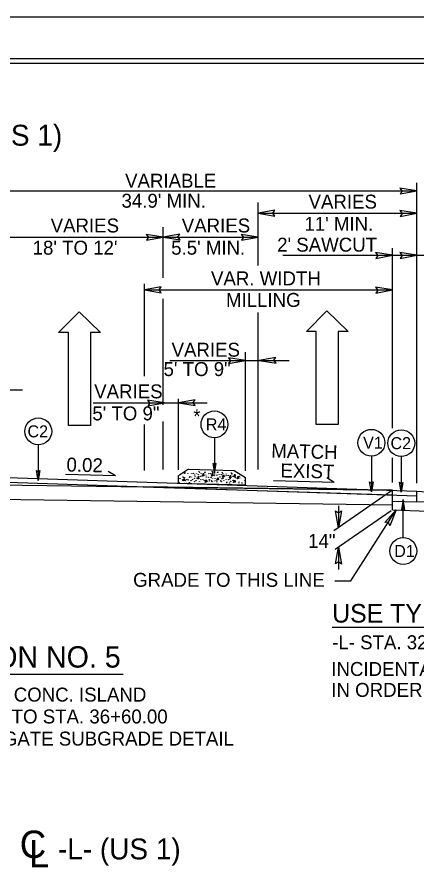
# Model space of a CAD drawing. Extents: x 573748 to 574632, y -54663 to -53209.
# Drawn here: x 574070.6 to 574113.6, y -53771 to -53678.7 of the extents above; entities that cross this region are included whole.
import ezdxf

# ---------------------------------------------------------------- set-up
doc = ezdxf.new("R2010")
doc.units = 0
for name, color, linetype in [('Prop Dimension', 7, 'Continuous'), ('Prop Dimension Text', 7, 'Continuous'), ('Prop Lane Arrow CELL', 7, 'Continuous'), ('Prop Terminator CELL', 7, 'Continuous'), ('Sheet Cutting Line CELL', 7, 'Continuous'), ('Sheet Plot Border Inside CELL', 7, 'Continuous'), ('Sheet Plot Border Outside CELL', 7, 'Continuous'), ('Sheet Typical CELL', 7, 'Continuous'), ('Typical Arrow Superelevation CELL', 7, 'Continuous'), ('Typical Curb CELL', 7, 'Continuous'), ('Typical ID Circle CELL', 7, 'Continuous'), ('Typical Pavement Slope CELL', 7, 'Continuous'), ('Typical Terminator CELL', 7, 'Continuous'), ('Typical Text Centerline CELL', 7, 'Continuous'), ('Typical Text General CELL', 7, 'Continuous'), ('Typical Text ID Circle CELL', 7, 'Continuous'), ('Typical Text Label CELL', 7, 'Continuous')]:
    doc.layers.add(name, color=color, linetype=linetype)

# ---------------------------------------------------------------- blocks, each defined once
blk = doc.blocks.new('CENTERLINE TEXT CL')
at = {"layer": 'Typical Text Centerline CELL'}
blk.add_text('C', height=1.64, dxfattribs=at).set_placement((-0.546, -0.261))
blk.add_text('L', height=1.641, rotation=359.9469, dxfattribs=at).set_placement((-0.001, -0.821))

msp = doc.modelspace()

# ---------------------------------------------------------------- linework, layer by layer
at = {"layer": 'Prop Dimension'}
for p, q in [((574113.555, -53726.062), (574113.555, -53696.5)), ((574059.276, -53697.362), (574113.555, -53697.362)), ((574113.555, -53728.794), (574113.555, -53697.094)), ((574096.484, -53705.388), (574096.484, -53698.624)), ((574096.484, -53699.777), (574113.555, -53699.777)), ((574086.276, -53706.736), (574086.276, -53701.255)), ((574068.276, -53702.343), (574086.276, -53702.343)), ((574086.276, -53702.343), (574096.484, -53702.343)), ((574110.94, -53722.884), (574110.94, -53703.538)), ((574099.132, -53704.297), (574116.555, -53704.297)), ((574084.253, -53717.309), (574084.253, -53707.378)), ((574084.253, -53708.028), (574110.94, -53708.028)), ((574086.276, -53720.381), (574086.276, -53708.982)), ((574096.484, -53727.346), (574096.484, -53710.46)), ((574095.115, -53727.49), (574095.115, -53714.71)), ((574086.995, -53715.614), (574099.816, -53715.614)), ((574061.479, -53718.78), (574071.137, -53718.78)), ((574078.758, -53720.163), (574090.993, -53720.163)), ((574087.907, -53727.372), (574087.907, -53719.731)), ((574086.276, -53727.346), (574086.276, -53722.175)), ((574084.253, -53727.434), (574084.253, -53722.507)), ((574110.94, -53728.721), (574110.94, -53726.071)), ((574089.012, -53727.311), (574087.907, -53728.033)), ((574089.012, -53727.311), (574093.907, -53727.43)), ((574093.907, -53727.43), (574095.115, -53728.208)), ((574059.276, -53728.843), (574110.94, -53729.562)), ((574087.907, -53728.803), (574087.907, -53728.033)), ((574087.907, -53728.803), (574095.115, -53728.978)), ((574095.115, -53728.978), (574095.115, -53728.208)), ((574110.94, -53729.562), (574084.137, -53729.189)), ((574084.137, -53729.189), (574110.94, -53730.076)), ((574110.832, -53729.637), (574104.632, -53733.946)), ((574110.94, -53730.076), (574110.94, -53729.562)), ((574059.276, -53730.4), (574110.94, -53731.119)), ((574105.141, -53731.24), (574105.141, -53733.592)), ((574110.801, -53731.764), (574104.785, -53735.945)), ((574105.141, -53735.697), (574105.141, -53738.1))]:
    msp.add_line(p, q, dxfattribs=at)
msp.add_lwpolyline([(574104.752, -53739.313), (574106.461, -53739.313), (574111.36, -53731.683)], dxfattribs=at)
at = {"layer": 'Prop Lane Arrow CELL'}
for p, q in [((574075.032, -53712.617), (574077.241, -53710.373)), ((574077.241, -53710.373), (574079.521, -53712.617)), ((574101.685, -53712.509), (574103.893, -53710.264)), ((574103.893, -53710.264), (574106.173, -53712.509)), ((574076.101, -53712.617), (574075.032, -53712.617)), ((574076.101, -53722.592), (574076.101, -53712.617)), ((574079.521, -53712.617), (574078.452, -53712.617)), ((574078.452, -53712.617), (574078.452, -53722.592)), ((574102.753, -53712.509), (574101.685, -53712.509)), ((574102.753, -53722.484), (574102.753, -53712.509)), ((574106.173, -53712.509), (574105.105, -53712.509)), ((574105.105, -53712.509), (574105.105, -53722.484)), ((574078.452, -53722.592), (574076.101, -53722.592)), ((574105.105, -53722.484), (574102.753, -53722.484))]:
    msp.add_line(p, q, dxfattribs=at)
at = {"layer": 'Prop Terminator CELL'}
for points in [[(574111.758, -53697.695), (574113.555, -53697.362), (574111.74, -53697.065), (574111.974, -53697.382)], [(574098.28, -53699.444), (574096.484, -53699.777), (574098.298, -53700.074), (574098.064, -53699.757)], [(574111.758, -53700.111), (574113.555, -53699.777), (574111.74, -53699.481), (574111.974, -53699.798)], [(574084.48, -53702.677), (574086.276, -53702.343), (574084.462, -53702.047), (574084.696, -53702.364)], [(574088.073, -53702.01), (574086.276, -53702.343), (574088.091, -53702.64), (574087.857, -53702.323)], [(574094.687, -53702.677), (574096.484, -53702.343), (574094.669, -53702.047), (574094.903, -53702.364)], [(574109.144, -53704.63), (574110.94, -53704.297), (574109.126, -53704), (574109.36, -53704.317)], [(574111.758, -53704.63), (574113.555, -53704.297), (574111.74, -53704), (574111.974, -53704.317)], [(574086.049, -53707.695), (574084.253, -53708.028), (574086.067, -53708.325), (574085.833, -53708.008)], [(574109.144, -53708.361), (574110.94, -53708.028), (574109.126, -53707.731), (574109.36, -53708.048)], [(574093.318, -53715.947), (574095.115, -53715.614), (574093.3, -53715.317), (574093.534, -53715.634)], [(574098.411, -53715.281), (574096.615, -53715.614), (574098.429, -53715.911), (574098.195, -53715.593)], [(574084.611, -53720.496), (574086.407, -53720.163), (574084.593, -53719.866), (574084.827, -53720.184)], [(574089.704, -53719.83), (574087.907, -53720.163), (574089.722, -53720.46), (574089.488, -53720.143)], [(574110.126, -53733.03), (574111.36, -53731.683), (574110.651, -53733.379), (574110.506, -53733.013)], [(574105.452, -53731.792), (574105.141, -53733.592), (574104.821, -53731.782), (574105.141, -53732.012)], [(574104.831, -53737.498), (574105.141, -53735.697), (574105.462, -53737.508), (574105.141, -53737.278)]]:
    msp.add_lwpolyline(points, close=True, dxfattribs=at)
at = {"layer": 'Sheet Cutting Line CELL'}
msp.add_line((574280.971, -53678.684), (573944.171, -53678.684), dxfattribs=at)
at = {"layer": 'Sheet Plot Border Inside CELL'}
msp.add_lwpolyline([(574280.071, -53683.174), (573946.771, -53683.174), (573946.771, -53894.194), (574280.071, -53894.194)], close=True, dxfattribs=at)
at = {"layer": 'Sheet Plot Border Outside CELL'}
msp.add_lwpolyline([(574280.971, -53678.684), (573944.171, -53678.684), (573944.171, -53898.684), (574280.971, -53898.684)], close=True, dxfattribs=at)
at = {"layer": 'Sheet Typical CELL'}
msp.add_lwpolyline([(574277.571, -53683.684), (573977.571, -53683.684), (573977.571, -53893.684), (574277.571, -53893.684)], close=True, dxfattribs=at)
at = {"layer": 'Typical Arrow Superelevation CELL'}
for p, q in [((574081.153, -53728.021), (574075.761, -53727.889)), ((574081.153, -53728.021), (574080.372, -53727.544)), ((574104.677, -53728.724), (574098.154, -53728.571)), ((574104.677, -53728.724), (574103.896, -53728.248))]:
    msp.add_line(p, q, dxfattribs=at)
at = {"layer": 'Typical Curb CELL'}
for p, q in [((574090.493, -53728.04), (574090.6, -53727.747)), ((574090.6, -53727.747), (574090.647, -53728.018)), ((574091.479, -53728.039), (574091.587, -53727.746)), ((574091.587, -53727.746), (574091.634, -53728.017)), ((574092.668, -53728.16), (574092.775, -53727.867)), ((574092.775, -53727.867), (574092.822, -53728.137)), ((574093.408, -53728.247), (574093.516, -53727.954)), ((574093.516, -53727.954), (574093.563, -53728.224)), ((574093.87, -53728.126), (574093.978, -53727.833)), ((574093.978, -53727.833), (574094.024, -53728.103)), ((574088.428, -53728.57), (574088.506, -53728.291)), ((574088.639, -53728.464), (574088.428, -53728.57)), ((574088.506, -53728.291), (574088.639, -53728.464)), ((574089.952, -53728.352), (574090.06, -53728.059)), ((574090.106, -53728.329), (574089.952, -53728.352)), ((574090.06, -53728.059), (574090.106, -53728.329)), ((574090.647, -53728.018), (574090.493, -53728.04)), ((574090.801, -53728.731), (574090.878, -53728.452)), ((574091.012, -53728.625), (574090.801, -53728.731)), ((574090.878, -53728.452), (574091.012, -53728.625)), ((574091.634, -53728.017), (574091.479, -53728.039)), ((574092.06, -53728.476), (574092.167, -53728.183)), ((574092.214, -53728.453), (574092.06, -53728.476)), ((574092.167, -53728.183), (574092.214, -53728.453)), ((574092.822, -53728.137), (574092.668, -53728.16)), ((574093.563, -53728.224), (574093.408, -53728.247)), ((574093.851, -53728.73), (574093.958, -53728.437)), ((574094.005, -53728.707), (574093.851, -53728.73)), ((574094.024, -53728.103), (574093.87, -53728.126)), ((574093.958, -53728.437), (574094.005, -53728.707)), ((574094.229, -53728.328), (574094.337, -53728.035)), ((574094.383, -53728.305), (574094.229, -53728.328)), ((574094.337, -53728.035), (574094.383, -53728.305)), ((574113.555, -53730.823), (574113.555, -53729.648)), ((574113.555, -53729.648), (574116.057, -53729.817)), ((574117.654, -53730.929), (574113.555, -53730.823))]:
    msp.add_line(p, q, dxfattribs=at)
for centre in [(574088.591, -53727.746), (574088.619, -53727.658), (574088.928, -53727.756), (574089.33, -53727.791), (574089.514, -53727.75), (574089.657, -53727.923), (574089.855, -53727.732), (574090.057, -53727.903), (574090.106, -53727.534), (574090.175, -53727.632), (574090.356, -53727.774), (574090.456, -53727.979), (574090.76, -53727.684), (574090.788, -53727.597), (574090.872, -53727.924), (574091.179, -53727.781), (574091.38, -53727.799), (574091.558, -53727.571), (574091.627, -53727.669), (574091.789, -53727.945), (574092.064, -53727.945), (574092.124, -53727.684), (574092.152, -53727.597), (574092.305, -53727.904), (574092.531, -53727.893), (574092.615, -53727.64), (574092.684, -53727.738), (574093.044, -53728.006), (574093.051, -53727.803), (574093.272, -53727.981), (574093.604, -53727.703), (574093.673, -53727.801), (574087.984, -53728.739), (574088.079, -53728.317), (574088.346, -53728.478), (574088.402, -53728.144), (574088.549, -53728.203), (574088.66, -53728.532), (574088.798, -53728.807), (574088.831, -53728.387), (574088.978, -53728.446), (574089.089, -53728.76), (574089.108, -53728.205), (574089.136, -53728.118), (574089.268, -53728.542), (574089.326, -53728.138), (574089.418, -53728.411), (574089.631, -53728.66), (574089.662, -53728.302), (574089.718, -53728.062), (574089.802, -53728.544), (574089.854, -53728.25), (574090.191, -53728.602), (574090.308, -53728.057), (574090.342, -53728.445), (574090.549, -53728.379), (574090.672, -53728.484), (574090.922, -53728.146), (574091.142, -53728.177), (574091.232, -53728.584), (574091.245, -53728.431), (574091.415, -53728.186), (574091.466, -53728.552), (574091.538, -53728.63), (574091.577, -53728.324), (574091.803, -53728.57), (574091.869, -53728.277), (574091.983, -53728.511), (574092.055, -53728.663), (574092.386, -53728.129), (574092.466, -53728.553), (574092.539, -53728.631), (574092.578, -53728.325), (574092.675, -53728.325), (574092.738, -53728.249), (574092.801, -53728.523), (574093.048, -53728.416), (574093.089, -53728.785), (574093.118, -53728.697), (574093.319, -53728.413), (574093.415, -53728.413), (574093.427, -53728.795), (574093.479, -53728.336), (574093.542, -53728.61), (574093.784, -53728.081), (574093.789, -53728.491), (574094.042, -53728.218), (574094.067, -53728.606), (574094.422, -53728.774), (574094.45, -53728.686), (574094.497, -53728.064), (574094.524, -53728.262), (574094.759, -53728.783), (574095.062, -53728.505)]:
    msp.add_ellipse(centre, major_axis=(0.0001, 0.0192), ratio=0.533333, dxfattribs=at)
msp.add_ellipse((574088.612, -53728.713), major_axis=(-0.0001, -0.0219), ratio=0.533333, start_param=2.050606, end_param=4.270718, dxfattribs=at)
at = {"layer": 'Typical ID Circle CELL'}
for p, q in [((574091.789, -53723.928), (574091.789, -53727.755)), ((574072.837, -53724.678), (574072.837, -53728.504)), ((574108.677, -53725.905), (574108.677, -53729.731)), ((574111.892, -53725.947), (574111.892, -53729.774)), ((574112.106, -53734.661), (574112.106, -53730.577))]:
    msp.add_line(p, q, dxfattribs=at)
for centre in [(574091.789, -53722.486), (574072.837, -53723.235), (574108.677, -53724.462), (574111.892, -53724.505), (574112.106, -53736.103)]:
    msp.add_circle(centre, 1.443, dxfattribs=at)
at = {"layer": 'Typical Pavement Slope CELL'}
for p, q in [((574059.276, -53728.366), (574113.555, -53730.162)), ((574066.776, -53728.101), (574113.555, -53729.648)), ((574110.94, -53731.667), (574110.94, -53729.562)), ((574110.94, -53730.736), (574113.555, -53730.823)), ((574110.94, -53731.667), (574119.456, -53731.985))]:
    msp.add_line(p, q, dxfattribs=at)
at = {"layer": 'Typical Terminator CELL'}
for points in [[(574091.608, -53726.7), (574091.789, -53727.755), (574091.977, -53726.694), (574091.789, -53726.829)], [(574073.019, -53727.45), (574072.837, -53728.504), (574072.65, -53727.444), (574072.837, -53727.579)], [(574108.858, -53728.677), (574108.677, -53729.731), (574108.489, -53728.671), (574108.677, -53728.805)], [(574112.074, -53728.719), (574111.892, -53729.774), (574111.705, -53728.713), (574111.892, -53728.848)], [(574112.288, -53731.632), (574112.106, -53730.577), (574111.919, -53731.638), (574112.106, -53731.503)]]:
    msp.add_lwpolyline(points, close=True, dxfattribs=at)
at = {"layer": 'Typical Text General CELL'}
msp.add_line((574104.456, -53744.298), (574142.835, -53744.298), dxfattribs=at)
at = {"layer": 'Typical Text Label CELL'}
msp.add_line((574045.776, -53749.36), (574081.983, -53749.36), dxfattribs=at)

# ---------------------------------------------------------------- block references
at = {"layer": 'Prop Dimension', "xscale": 1.8000000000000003, "yscale": 1.8000000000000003}
msp.add_blockref('CENTERLINE TEXT CL', (574071.827, -53768.656), dxfattribs=at)

# ---------------------------------------------------------------- texts
at = {"layer": 'Prop Dimension'}
msp.add_text('GRADE TO THIS LINE', height=1.5, rotation=360, dxfattribs=at).set_placement((574083.043, -53739.955))
at = {"layer": 'Prop Dimension Text'}
for s, height, p in [('-L- (US 1)', 2.25, (574062.207, -53692.507)), ('VARIABLE', 1.5, (574082.179, -53697.023)), ("34.9' MIN.", 1.5, (574081.794, -53699.178)), ('VARIES', 1.5, (574101.916, -53699.276)), ("11' MIN.", 1.5, (574101.472, -53701.663)), ('VARIES', 1.5, (574074.173, -53701.842)), ('VARIES', 1.5, (574088.276, -53701.842)), ("18' TO 12'", 1.5, (574072.232, -53704.229)), ("5.5' MIN.", 1.5, (574087.138, -53704.229)), ("2' SAWCUT", 1.5, (574098.54, -53703.905)), ('VAR. WIDTH', 1.5, (574091.421, -53707.529)), ('MILLING', 1.5, (574093.034, -53709.848)), ('VARIES', 1.5, (574087.181, -53715.205)), ('5\' TO 9"', 1.5, (574086.317, -53717.284)), ('VARIES', 1.5, (574078.852, -53719.682)), ('5\' TO 9"', 1.5, (574078.654, -53722.051)), ('*', 1.5, (574089.512, -53722.359)), ('14"', 1.5, (574101.869, -53735.771)), ('TYPICAL SECTION NO. 5', 2.3, (574045.477, -53748.641)), ('-L- (US 1)', 2.25, (574074.955, -53769.273))]:
    msp.add_text(s, height=height, dxfattribs=at).set_placement(p)
for s, rotation, p in [('MATCH', 358.65063, (574097.893, -53726.059)), ('0.02', 358.6002, (574075.86, -53727.549)), ('EXIST', 358.65063, (574098.877, -53728.183))]:
    msp.add_text(s, height=1.5, rotation=rotation, dxfattribs=at).set_placement(p)
at = {"layer": 'Typical Text General CELL'}
for s, height, p in [('USE TYPICAL SECTION NO. 5', 2, (574104.456, -53743.801)), ('-L- STA. 32+89.02 TO STA. 36+60.00', 1.5, (574104.456, -53746.671)), ('INCIDENTAL MILLING MAY BE REQUIRED IN VARIOUS AREAS', 1.5, (574104.366, -53749.541)), ('SEE PLANS FOR LIMITS OF CONC. ISLAND', 1.5, (574043.339, -53752.297)), ('IN ORDER TO FACILITATE THE 3" SURFACE COURSE.', 1.5, (574104.366, -53751.791)), ("10' FROM -L- STA. 36+27.00 TO STA. 36+60.00", 1.5, (574043.339, -53754.65)), ('SEE SHEET 2A-6 FOR AGGREGATE SUBGRADE DETAIL', 1.5, (574040.386, -53757.03))]:
    msp.add_text(s, height=height, dxfattribs=at).set_placement(p)
at = {"layer": 'Typical Text ID Circle CELL'}
for s, p in [('R4', (574090.867, -53723.129)), ('C2', (574071.679, -53723.878)), ('V1', (574107.788, -53725.105)), ('C2', (574110.734, -53725.147)), ('D1', (574111.134, -53736.746))]:
    msp.add_text(s, height=1.2912, dxfattribs=at).set_placement(p)

doc.saveas('drawing.dxf')
